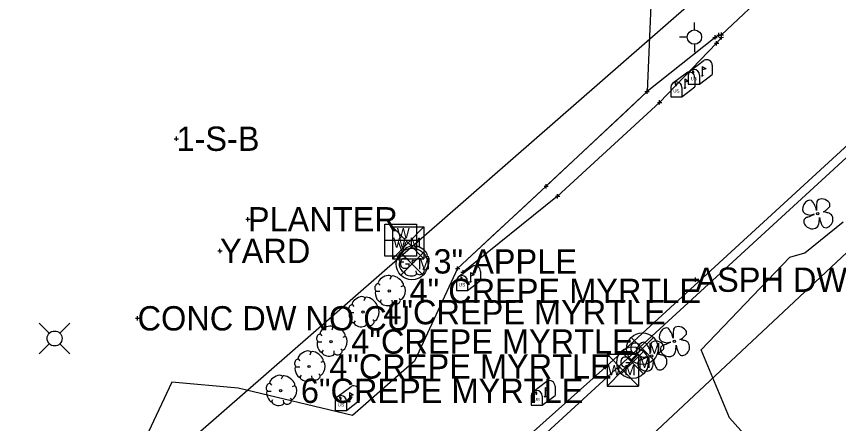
# Model space of a CAD drawing. Extents: x -1 to 1157254, y -1 to 2021979.
# Drawn here: x 1147084.1 to 1147327.7, y 2017154.9 to 2017275.4 of the extents above; entities that cross this region are included whole.
import ezdxf

# ---------------------------------------------------------------- set-up
doc = ezdxf.new("R2010")
doc.units = 0
for name, color, linetype in [('S_BUILDING_ANNOT', 7, 'Continuous'), ('S_CAL_CORNER_ANNOT', 7, 'Continuous'), ('S_CATCH_BASIN', 7, 'Continuous'), ('S_CONTOUR_ANNOT', 7, 'Continuous'), ('S_CROSS_DRAIN', 7, 'Continuous'), ('S_CURB', 7, 'Continuous'), ('S_DRIVEWAY_ANNOT', 7, 'Continuous'), ('S_DROP_INLET', 7, 'Continuous'), ('S_DROP_INLET_ANNOT', 7, 'Continuous'), ('S_FENCE', 7, 'Continuous'), ('S_GAS_PUMP_ISLAND_ANNOT', 7, 'Continuous'), ('S_GATE', 7, 'Continuous'), ('S_GATE_ANNOT', 7, 'Continuous')]:
    doc.layers.add(name, color=color, linetype=linetype)

msp = doc.modelspace()

# ---------------------------------------------------------------- linework, layer by layer
at = {"layer": 'S_BUILDING_ANNOT'}
for p, q in [((1147292.29, 2017269.23), (1147292.29, 2017270.5)), ((1147293.03, 2017269.31), (1147293.02, 2017270.58)), ((1147290.48, 2017269.16), (1147291.76, 2017269.16)), ((1147291.12, 2017268.53), (1147291.12, 2017269.8)), ((1147291.12, 2017269.16), (1147291.12, 2017269.16)), ((1147291.59, 2017266.81), (1147291.59, 2017268.08)), ((1147291.65, 2017269.86), (1147292.92, 2017269.87)), ((1147292.29, 2017269.87), (1147292.29, 2017269.87)), ((1147292.38, 2017269.19), (1147293.66, 2017269.2)), ((1147292.39, 2017269.94), (1147293.66, 2017269.94)), ((1147293.02, 2017268.56), (1147293.02, 2017269.83)), ((1147293.02, 2017269.19), (1147293.02, 2017269.19)), ((1147293.03, 2017269.94), (1147293.03, 2017269.94)), ((1147290.96, 2017267.44), (1147292.23, 2017267.45)), ((1147291.59, 2017267.44), (1147291.59, 2017267.44)), ((1147270.36, 2017253.12), (1147271.63, 2017253.13)), ((1147271, 2017252.49), (1147271, 2017253.76)), ((1147271, 2017253.12), (1147271, 2017253.12)), ((1147274.06, 2017249.92), (1147275.34, 2017249.93)), ((1147274.7, 2017249.29), (1147274.7, 2017250.56)), ((1147274.7, 2017249.92), (1147274.7, 2017249.92)), ((1147130.91, 2017239.18), (1147132.18, 2017239.18)), ((1147131.55, 2017238.54), (1147131.54, 2017239.82)), ((1147131.55, 2017239.18), (1147131.55, 2017239.18)), ((1147240.45, 2017225.11), (1147241.72, 2017225.11)), ((1147241.08, 2017224.47), (1147241.08, 2017225.75)), ((1147241.08, 2017225.11), (1147241.08, 2017225.11)), ((1147243.82, 2017222.15), (1147245.09, 2017222.15)), ((1147244.46, 2017221.51), (1147244.46, 2017222.79)), ((1147244.46, 2017222.15), (1147244.46, 2017222.15)), ((1147152.07, 2017215.32), (1147153.35, 2017215.33)), ((1147152.71, 2017214.69), (1147152.71, 2017215.96)), ((1147152.71, 2017215.32), (1147152.71, 2017215.32)), ((1147143.82, 2017205.97), (1147145.09, 2017205.97)), ((1147144.46, 2017205.34), (1147144.45, 2017206.61)), ((1147144.46, 2017205.97), (1147144.46, 2017205.97)), ((1147214.19, 2017200.75), (1147215.46, 2017200.76)), ((1147214.82, 2017200.12), (1147214.82, 2017201.39)), ((1147214.82, 2017200.75), (1147214.82, 2017200.75)), ((1147215.84, 2017199.67), (1147217.11, 2017199.67)), ((1147216.47, 2017199.03), (1147216.47, 2017200.31)), ((1147216.47, 2017199.67), (1147216.47, 2017199.67)), ((1147284.68, 2017197.45), (1147285.95, 2017197.45)), ((1147285.31, 2017196.82), (1147285.31, 2017198.09)), ((1147285.31, 2017197.45), (1147285.31, 2017197.45)), ((1147119.4, 2017186.01), (1147120.67, 2017186.01)), ((1147120.04, 2017185.37), (1147120.03, 2017186.65)), ((1147120.03, 2017186.01), (1147120.03, 2017186.01)), ((1147258.02, 2017171.57), (1147259.3, 2017171.57)), ((1147258.66, 2017170.94), (1147258.66, 2017172.21)), ((1147258.66, 2017171.57), (1147258.66, 2017171.57))]:
    msp.add_line(p, q, dxfattribs=at)
at = {"layer": 'S_CAL_CORNER_ANNOT'}
for p, q in [((1147198.02, 2017198.8), (1147204.64, 2017205.42)), ((1147198.02, 2017205.42), (1147204.64, 2017198.8)), ((1147266.26, 2017173.7), (1147272.87, 2017180.32)), ((1147266.26, 2017180.32), (1147272.87, 2017173.7)), ((1147263.35, 2017169.59), (1147269.97, 2017176.2)), ((1147263.35, 2017176.2), (1147269.97, 2017169.59))]:
    msp.add_line(p, q, dxfattribs=at)
msp.add_lwpolyline([(1148176.11, 2017926.04), (1148136.14, 2017895.28), (1148103.22, 2017868.95), (1148054.86, 2017832.59), (1147994.13, 2017784.96), (1147955.31, 2017755.81), (1147823.06, 2017654.27), (1147729.59, 2017581.35), (1147643.02, 2017515.61), (1147594.54, 2017475.05), (1147501.21, 2017388.35), (1147435.29, 2017328.79), (1147395.53, 2017293.46), (1147348.75, 2017254.13), (1147258.66, 2017171.57), (1147166.99, 2017089.79), (1147151.24, 2017076.13), (1147027.41, 2016982.56), (1146975.56, 2016939.41), (1146851.18, 2016835.15), (1146821.23, 2016867.05), (1146788.36, 2016903.2)], dxfattribs=at)
for centre in [(1147201.33, 2017202.11), (1147269.56, 2017177.01), (1147266.66, 2017172.89)]:
    msp.add_circle(centre, 4.68, dxfattribs=at)
at = {"layer": 'S_CATCH_BASIN'}
for p, q in [((1147285.02, 2017271.37), (1147285.02, 2017273.61)), ((1147282.93, 2017269.24), (1147280.6, 2017269.24)), ((1147285.1, 2017264.82), (1147285.1, 2017267.15)), ((1147093.84, 2017181.62), (1147090.86, 2017184.6)), ((1147097.02, 2017181.62), (1147100, 2017184.6)), ((1147093.84, 2017178.44), (1147090.86, 2017175.46)), ((1147097.02, 2017178.44), (1147100, 2017175.46))]:
    msp.add_line(p, q, dxfattribs=at)
for centre, radius in [((1147285.02, 2017269.26), 2.13), ((1147095.44, 2017180.04), 2.21)]:
    msp.add_circle(centre, radius, dxfattribs=at)
at = {"layer": 'S_CONTOUR_ANNOT'}
for p, q in [((1147193.31, 2017213.87), (1147202.72, 2017213.87)), ((1147193.31, 2017204.46), (1147193.31, 2017213.87)), ((1147195.55, 2017213.11), (1147204.88, 2017213.11)), ((1147195.55, 2017213.11), (1147195.55, 2017203.62)), ((1147195.55, 2017213.11), (1147204.88, 2017203.62)), ((1147204.88, 2017213.11), (1147195.55, 2017203.62)), ((1147202.72, 2017213.87), (1147202.72, 2017204.46)), ((1147204.88, 2017213.11), (1147204.88, 2017203.62)), ((1147193.31, 2017209.18), (1147202.72, 2017209.18)), ((1147202.72, 2017204.46), (1147193.31, 2017204.46)), ((1147195.55, 2017203.62), (1147204.88, 2017203.62)), ((1147259.15, 2017175.38), (1147268.48, 2017175.38)), ((1147259.15, 2017175.38), (1147259.15, 2017165.89)), ((1147259.15, 2017175.38), (1147268.48, 2017165.89)), ((1147268.48, 2017175.38), (1147259.15, 2017165.89)), ((1147268.48, 2017175.38), (1147268.48, 2017165.89)), ((1147259.15, 2017165.89), (1147268.48, 2017165.89))]:
    msp.add_line(p, q, dxfattribs=at)
msp.add_lwpolyline([(1148171.01, 2018007.64), (1148133.82, 2017978.13), (1147884.86, 2017790.18), (1147810.34, 2017733.24), (1147725.21, 2017658.34), (1147638.36, 2017588.8), (1147507.67, 2017474.52), (1147125.41, 2017140.99), (1145970.62, 2016384.06)], dxfattribs=at)
at = {"layer": 'S_CROSS_DRAIN'}
for p, q in [((1147283.73, 2017259.29), (1147287.86, 2017262.4)), ((1147287.34, 2017260.58), (1147287.34, 2017257.86)), ((1147290.29, 2017260.92), (1147290.29, 2017258.21)), ((1147278.56, 2017255.61), (1147282.7, 2017258.72)), ((1147283.17, 2017258.02), (1147283.17, 2017255.3)), ((1147286.5, 2017255.3), (1147290.29, 2017258.21)), ((1147286.5, 2017258.02), (1147286.5, 2017255.3)), ((1147282.18, 2017256.9), (1147282.18, 2017254.18)), ((1147285.13, 2017257.24), (1147285.13, 2017254.53)), ((1147278.01, 2017254.34), (1147278.01, 2017251.62)), ((1147281.33, 2017251.62), (1147285.13, 2017254.53)), ((1147281.33, 2017254.34), (1147281.33, 2017251.62)), ((1147283.17, 2017255.3), (1147286.5, 2017255.3)), ((1147278.01, 2017251.62), (1147281.33, 2017251.62)), ((1147215.04, 2017198.27), (1147219.18, 2017201.37)), ((1147218.66, 2017199.55), (1147218.66, 2017196.84)), ((1147221.61, 2017199.9), (1147221.61, 2017197.19)), ((1147217.81, 2017194.28), (1147221.61, 2017197.19)), ((1147214.49, 2017196.99), (1147214.49, 2017194.28)), ((1147217.81, 2017196.99), (1147217.81, 2017194.28)), ((1147214.49, 2017194.28), (1147217.81, 2017194.28)), ((1147179.17, 2017162.74), (1147183.3, 2017165.84)), ((1147237.16, 2017164.29), (1147241.29, 2017167.39)), ((1147240.78, 2017165.57), (1147240.78, 2017162.86)), ((1147243.72, 2017165.92), (1147243.72, 2017163.21)), ((1147182.78, 2017164.02), (1147182.78, 2017161.31)), ((1147185.73, 2017164.37), (1147185.73, 2017161.66)), ((1147236.61, 2017163.01), (1147236.61, 2017160.3)), ((1147239.93, 2017160.3), (1147243.72, 2017163.21)), ((1147239.93, 2017163.01), (1147239.93, 2017160.3)), ((1147178.62, 2017161.46), (1147178.62, 2017158.75)), ((1147181.94, 2017158.75), (1147185.73, 2017161.66)), ((1147181.94, 2017161.46), (1147181.94, 2017158.75)), ((1147178.62, 2017158.75), (1147181.94, 2017158.75)), ((1147236.61, 2017160.3), (1147239.93, 2017160.3))]:
    msp.add_line(p, q, dxfattribs=at)
for points in [[(1147287.34, 2017260.58), (1147288.45, 2017259.91), (1147287.34, 2017259.57)], [(1147284.36, 2017259.13), (1147284.58, 2017258.99), (1147284.58, 2017258.6), (1147284.88, 2017258.6), (1147284.88, 2017258.96), (1147284.69, 2017259.21), (1147284.36, 2017259.16)], [(1147279.19, 2017255.45), (1147279.42, 2017255.31), (1147279.42, 2017254.92), (1147279.72, 2017254.92), (1147279.72, 2017255.28), (1147279.53, 2017255.53), (1147279.19, 2017255.48)], [(1147282.18, 2017256.9), (1147283.29, 2017256.23), (1147282.18, 2017255.89)], [(1147218.66, 2017199.55), (1147219.76, 2017198.89), (1147218.66, 2017198.54)], [(1147215.67, 2017198.11), (1147215.89, 2017197.97), (1147215.89, 2017197.58), (1147216.2, 2017197.58), (1147216.2, 2017197.94), (1147216, 2017198.19), (1147215.67, 2017198.13)], [(1147240.78, 2017165.57), (1147241.88, 2017164.91), (1147240.78, 2017164.56)], [(1147182.78, 2017164.02), (1147183.89, 2017163.36), (1147182.78, 2017163.01)], [(1147237.79, 2017164.13), (1147238.01, 2017163.99), (1147238.01, 2017163.6), (1147238.32, 2017163.6), (1147238.32, 2017163.96), (1147238.12, 2017164.21), (1147237.79, 2017164.15)], [(1147179.8, 2017162.58), (1147180.02, 2017162.44), (1147180.02, 2017162.05), (1147180.33, 2017162.05), (1147180.33, 2017162.41), (1147180.13, 2017162.66), (1147179.8, 2017162.6)]]:
    msp.add_lwpolyline(points, dxfattribs=at)
for centre, end in [((1147288.63, 2017260.92), 117.5718), ((1147283.47, 2017257.24), 117.5718), ((1147284.84, 2017258.02), 180), ((1147279.67, 2017254.34), 180), ((1147219.94, 2017199.9), 117.5718), ((1147216.15, 2017196.99), 180), ((1147184.07, 2017164.37), 117.5718), ((1147242.06, 2017165.92), 117.5718), ((1147180.28, 2017161.46), 180), ((1147238.27, 2017163.01), 180)]:
    msp.add_arc(centre, 1.66, 0, end, dxfattribs=at)
for centre in [(1147287.34, 2017257.86), (1147282.18, 2017254.18), (1147218.66, 2017196.84), (1147240.78, 2017162.86), (1147182.78, 2017161.31)]:
    msp.add_ellipse(centre, major_axis=(0.145, 0.132), ratio=0.564646, dxfattribs=at)
at = {"layer": 'S_CURB'}
for p, q in [((1147320.53, 2017216.81), (1147319.56, 2017216.59)), ((1147321.18, 2017217.97), (1147320.94, 2017218.87)), ((1147323.13, 2017217.51), (1147323.51, 2017217.68)), ((1147322.07, 2017215.88), (1147322.14, 2017215.44)), ((1147202.27, 2017207.12), (1147201.88, 2017206.26)), ((1147198.47, 2017205.1), (1147198.97, 2017204.52)), ((1147197.81, 2017202.78), (1147198.93, 2017202.78)), ((1147205.83, 2017204.33), (1147205.17, 2017204.06)), ((1147198.97, 2017199.6), (1147199.44, 2017200.3)), ((1147202.65, 2017199.33), (1147202.58, 2017200.1)), ((1147205.05, 2017200.22), (1147204.59, 2017200.65)), ((1147195.17, 2017198.38), (1147194.78, 2017197.53)), ((1147191.37, 2017196.36), (1147191.88, 2017195.78)), ((1147198.73, 2017195.59), (1147198.07, 2017195.32)), ((1147190.71, 2017194.04), (1147191.84, 2017194.04)), ((1147183.62, 2017190.07), (1147184.13, 2017189.49)), ((1147187.42, 2017192.08), (1147187.03, 2017191.23)), ((1147191.88, 2017190.86), (1147192.34, 2017191.56)), ((1147195.56, 2017190.59), (1147195.48, 2017191.37)), ((1147197.96, 2017191.48), (1147197.49, 2017191.91)), ((1147182.96, 2017187.74), (1147184.09, 2017187.74)), ((1147190.98, 2017189.29), (1147190.32, 2017189.02)), ((1147184.13, 2017184.57), (1147184.59, 2017185.26)), ((1147187.81, 2017184.3), (1147187.73, 2017185.07)), ((1147190.21, 2017185.19), (1147189.74, 2017185.61)), ((1147177.92, 2017183.38), (1147177.54, 2017182.53)), ((1147174.13, 2017181.37), (1147174.63, 2017180.79)), ((1147181.49, 2017180.59), (1147180.83, 2017180.32)), ((1147278.71, 2017180.16), (1147278.46, 2017181.05)), ((1147173.47, 2017179.04), (1147174.59, 2017179.04)), ((1147278.06, 2017179), (1147277.09, 2017178.78)), ((1147279.59, 2017178.07), (1147279.67, 2017177.63)), ((1147280.66, 2017179.7), (1147281.03, 2017179.86)), ((1147171.4, 2017176), (1147171.02, 2017175.15)), ((1147174.63, 2017175.87), (1147175.1, 2017176.57)), ((1147178.31, 2017175.6), (1147178.23, 2017176.37)), ((1147180.71, 2017176.49), (1147180.25, 2017176.91)), ((1147272.01, 2017175.87), (1147271.76, 2017176.76)), ((1147273.95, 2017175.41), (1147274.33, 2017175.57)), ((1147167.61, 2017173.98), (1147168.11, 2017173.4)), ((1147174.97, 2017173.21), (1147174.31, 2017172.94)), ((1147271.36, 2017174.71), (1147270.38, 2017174.49)), ((1147272.89, 2017173.78), (1147272.97, 2017173.34)), ((1147166.95, 2017171.66), (1147168.07, 2017171.66)), ((1147162.98, 2017168.8), (1147162.59, 2017167.95)), ((1147168.11, 2017168.48), (1147168.57, 2017169.18)), ((1147171.79, 2017168.21), (1147171.71, 2017168.99)), ((1147174.19, 2017169.1), (1147173.73, 2017169.53)), ((1147159.18, 2017166.79), (1147159.69, 2017166.21)), ((1147166.54, 2017166.01), (1147165.88, 2017165.74)), ((1147158.52, 2017164.46), (1147159.65, 2017164.46)), ((1147159.69, 2017161.29), (1147160.15, 2017161.98)), ((1147163.37, 2017161.02), (1147163.29, 2017161.79)), ((1147165.77, 2017161.91), (1147165.3, 2017162.33))]:
    msp.add_line(p, q, dxfattribs=at)
for centre in [(1147321.55, 2017216.99), (1147201.71, 2017202.87), (1147194.61, 2017194.13), (1147186.86, 2017187.84), (1147177.37, 2017179.14), (1147279.08, 2017179.18), (1147272.37, 2017174.89), (1147170.84, 2017171.75), (1147162.42, 2017164.56)]:
    msp.add_circle(centre, 0.34, dxfattribs=at)
for centre, major_axis, ratio, start_param, end_param in [((1147323.21, 2017219.88), (1.89, -0.74), 0.673998, 0, 3.141593), ((1147318.66, 2017219.01), (-1.03, -1.88), 0.662338, 3.141593, 6.283185), ((1147320.32, 2017219.88), (0.62, -1.01), 0.083512, 0, 3.141593), ((1147321.25, 2017219.3), (-0.07, -1.33), 0.068203, 3.141593, 6.283185), ((1147324.3, 2017218.41), (-0.798, -0.73), 0.092159, 0, 3.141593), ((1147318.59, 2017216.86), (0.963, -0.267), 0.113563, 3.141593, 6.283185), ((1147319.49, 2017216.37), (1.04, 0.44), 0.002756, 3.141593, 6.283185), ((1147324.09, 2017217.28), (0.96, -0.23), 0.056001, 0, 3.141593), ((1147324.17, 2017215.01), (0.88, 2.05), 0.81717, 3.141593, 6.283185), ((1147319.57, 2017214.34), (2.07, -0.93), 0.760068, 3.141593, 6.283185), ((1147317.98, 2017215.6), (0.477, 0.328), 0.136309, 0, 3.141593), ((1147321.83, 2017214.71), (0.19, 1.31), 0.114148, 3.141593, 5.822668), ((1147322.4, 2017214.67), (0.254, -0.771), 0.051603, 3.141593, 6.283185), ((1147322.97, 2017213.43), (-0.321, 0.467), 0.094289, 0, 3.141593), ((1147200.37, 2017206.07), (1.86, 1.08), 0.471018, 0, 3.141593), ((1147204.03, 2017205.75), (-1.81, 1.36), 0.405113, 3.141593, 6.283186), ((1147198.14, 2017203.96), (0.31, 1.03), 0.646762, 0, 3.141593), ((1147205.38, 2017202.34), (0.46, 2.04), 0.482994, 3.141593, 6.283185), ((1147198.44, 2017201.31), (-0.61, 1.6), 0.420543, 6.283185, 9.424777), ((1147200.9, 2017199.53), (-1.83, 0.19), 0.529943, 0, 3.141593), ((1147203.86, 2017199.82), (1.09, 0.46), 0.711534, 3.141592, 6.283185), ((1147193.27, 2017197.34), (1.86, 1.08), 0.471018, 0, 3.141593), ((1147196.93, 2017197.01), (-1.81, 1.36), 0.405113, 3.141593, 6.283186), ((1147191.04, 2017195.22), (0.31, 1.03), 0.646762, 0, 3.141593), ((1147198.28, 2017193.61), (0.46, 2.04), 0.482994, 3.141593, 6.283185), ((1147185.52, 2017191.04), (1.86, 1.08), 0.471018, 0, 3.141593), ((1147189.18, 2017190.72), (-1.81, 1.36), 0.405113, 3.141593, 6.283186), ((1147191.35, 2017192.57), (-0.61, 1.6), 0.420543, 6.283185, 9.424777), ((1147183.29, 2017188.92), (0.31, 1.03), 0.646762, 0, 3.141593), ((1147193.81, 2017190.79), (-1.83, 0.19), 0.529943, 0, 3.141593), ((1147196.76, 2017191.09), (1.09, 0.46), 0.711534, 3.141592, 6.283185), ((1147183.6, 2017186.28), (-0.61, 1.6), 0.420543, 6.283185, 9.424777), ((1147190.53, 2017187.31), (0.46, 2.04), 0.482994, 3.141593, 6.283185), ((1147189.01, 2017184.79), (1.09, 0.46), 0.711534, 3.141592, 6.283185), ((1147176.03, 2017182.34), (1.86, 1.08), 0.471018, 0, 3.141593), ((1147179.68, 2017182.02), (-1.81, 1.36), 0.405113, 3.141593, 6.283186), ((1147186.06, 2017184.5), (-1.83, 0.19), 0.529943, 0, 3.141593), ((1147276.19, 2017181.2), (-1.03, -1.88), 0.662338, 3.141593, 6.283185), ((1147277.84, 2017182.07), (0.62, -1.01), 0.083512, 0, 3.141593), ((1147278.78, 2017181.49), (-0.07, -1.33), 0.068203, 3.141593, 6.283185), ((1147280.74, 2017182.07), (1.89, -0.74), 0.673998, 0, 3.141593), ((1147173.8, 2017180.23), (0.31, 1.03), 0.646762, 0, 3.141593), ((1147181.04, 2017178.61), (0.46, 2.04), 0.482994, 3.141593, 6.283185), ((1147281.83, 2017180.59), (-0.798, -0.73), 0.092159, 0, 3.141593), ((1147174.1, 2017177.58), (-0.61, 1.6), 0.420543, 6.283185, 9.424777), ((1147269.49, 2017176.91), (-1.03, -1.88), 0.662338, 3.141593, 6.283185), ((1147271.14, 2017177.78), (0.62, -1.01), 0.083512, 0, 3.141593), ((1147272.07, 2017177.2), (-0.07, -1.33), 0.068203, 3.141593, 6.283185), ((1147274.03, 2017177.78), (1.89, -0.74), 0.673998, 0, 3.141593), ((1147275.51, 2017177.78), (0.477, 0.328), 0.136309, 0, 3.141593), ((1147276.12, 2017179.05), (0.963, -0.267), 0.113563, 3.141593, 6.283185), ((1147277.02, 2017178.55), (1.04, 0.44), 0.002756, 3.141593, 6.283185), ((1147279.36, 2017176.9), (0.19, 1.31), 0.114148, 3.141593, 5.822668), ((1147279.93, 2017176.86), (0.254, -0.771), 0.051603, 3.141593, 6.283185), ((1147281.62, 2017179.47), (0.96, -0.23), 0.056001, 0, 3.141593), ((1147281.69, 2017177.2), (0.88, 2.05), 0.81717, 3.141593, 6.283185), ((1147169.51, 2017174.96), (1.86, 1.08), 0.471018, 0, 3.141593), ((1147173.16, 2017174.63), (-1.81, 1.36), 0.405113, 3.141593, 6.283186), ((1147176.56, 2017175.8), (-1.83, 0.19), 0.529943, 0, 3.141593), ((1147179.52, 2017176.09), (1.09, 0.46), 0.711534, 3.141592, 6.283185), ((1147274.91, 2017175.18), (0.96, -0.23), 0.056001, 0, 3.141593), ((1147275.13, 2017176.3), (-0.798, -0.73), 0.092159, 0, 3.141593), ((1147277.1, 2017176.52), (2.07, -0.93), 0.760068, 3.141593, 6.283185), ((1147280.5, 2017175.62), (-0.321, 0.467), 0.094289, 0, 3.141593), ((1147167.28, 2017172.84), (0.31, 1.03), 0.646762, 0, 3.141593), ((1147174.52, 2017171.23), (0.46, 2.04), 0.482994, 3.141593, 6.283185), ((1147270.4, 2017172.23), (2.07, -0.93), 0.760068, 3.141593, 6.283185), ((1147268.8, 2017173.49), (0.477, 0.328), 0.136309, 0, 3.141593), ((1147269.42, 2017174.76), (0.963, -0.267), 0.113563, 3.141593, 6.283185), ((1147270.32, 2017174.26), (1.04, 0.44), 0.002756, 3.141593, 6.283185), ((1147272.65, 2017172.61), (0.19, 1.31), 0.114148, 3.141593, 5.822668), ((1147273.22, 2017172.57), (0.254, -0.771), 0.051603, 3.141593, 6.283185), ((1147274.99, 2017172.91), (0.88, 2.05), 0.81717, 3.141593, 6.283185), ((1147167.58, 2017170.19), (-0.61, 1.6), 0.420543, 6.283185, 9.424777), ((1147273.8, 2017171.33), (-0.321, 0.467), 0.094289, 0, 3.141593), ((1147161.09, 2017167.76), (1.86, 1.08), 0.471018, 0, 3.141593), ((1147164.74, 2017167.44), (-1.81, 1.36), 0.405113, 3.141593, 6.283186), ((1147170.04, 2017168.41), (-1.83, 0.19), 0.529943, 0, 3.141593), ((1147173, 2017168.71), (1.09, 0.46), 0.711534, 3.141592, 6.283185), ((1147158.85, 2017165.64), (0.31, 1.03), 0.646762, 0, 3.141593), ((1147166.09, 2017164.03), (0.46, 2.04), 0.482994, 3.141593, 6.283185), ((1147159.16, 2017163), (-0.61, 1.6), 0.420543, 6.283185, 9.424777), ((1147161.62, 2017161.22), (-1.83, 0.19), 0.529943, 0, 3.141593), ((1147164.57, 2017161.51), (1.09, 0.46), 0.711534, 3.141592, 6.283185)]:
    msp.add_ellipse(centre, major_axis=major_axis, ratio=ratio, start_param=start_param, end_param=end_param, dxfattribs=at)
at = {"layer": 'S_DRIVEWAY_ANNOT'}
for points in [[(1147292.29, 2017269.87), (1147291.12, 2017269.16), (1147271, 2017253.12), (1147241.08, 2017225.11), (1147214.82, 2017200.75)], [(1147293.02, 2017269.19), (1147291.59, 2017267.44), (1147274.7, 2017249.92), (1147244.46, 2017222.15), (1147216.47, 2017199.67)]]:
    msp.add_lwpolyline(points, dxfattribs=at)
at = {"layer": 'S_DROP_INLET'}
msp.add_lwpolyline([(1148195.53, 2017935.77), (1148138.82, 2017892.99), (1148034.43, 2017809.59), (1147909.47, 2017714.32), (1147828.88, 2017654.71), (1147681.29, 2017538.62), (1147545.03, 2017424.01), (1147436.65, 2017326.84), (1147356.29, 2017257.74), (1147237.67, 2017148.84), (1147152.37, 2017082.27), (1147079.41, 2017020.24), (1146950.46, 2016911.58), (1146849.38, 2016826.65), (1146763.18, 2016745.2), (1146663.11, 2016665.75), (1146626.02, 2016634.68), (1146520.54, 2016557.46), (1146484.38, 2016531.03)], dxfattribs=at)
at = {"layer": 'S_DROP_INLET_ANNOT'}
msp.add_lwpolyline([(1147307.77, 2017283.83), (1147293.03, 2017269.94)], dxfattribs=at)
at = {"layer": 'S_FENCE'}
msp.add_lwpolyline([(1148182.05, 2017918.06), (1148146.03, 2017882.74), (1148036.88, 2017800.65), (1147915.13, 2017710.9), (1147841.97, 2017653.39), (1147689.75, 2017529.1), (1147550.85, 2017419.33), (1147452.64, 2017321.35), (1147370.71, 2017243.52), (1147258.33, 2017138.3), (1147166.15, 2017078.02), (1147070.18, 2016992.83), (1146962.81, 2016905.87), (1146854.86, 2016827.91), (1146747.33, 2016742.81), (1146665.82, 2016680.99), (1146623.06, 2016638.6), (1146514.26, 2016556.71), (1146391.39, 2016471.4), (1146322.08, 2016427.51), (1146235.84, 2016374), (1146176.66, 2016335.01), (1146181.42, 2016326.5)], dxfattribs=at)
at = {"layer": 'S_GAS_PUMP_ISLAND_ANNOT'}
for points in [[(1147272.85, 2017297.31), (1147271, 2017253.12), (1147263.7, 2017246.29), (1147256.4, 2017239.46), (1147249.11, 2017232.62), (1147241.81, 2017225.79), (1147241.08, 2017225.11), (1147233.75, 2017218.31), (1147226.42, 2017211.51), (1147219.09, 2017204.71), (1147214.82, 2017200.75), (1147202.09, 2017173.36), (1147183.71, 2017157.26), (1147149.88, 2017165.29), (1147130.18, 2017167.07), (1147114.8, 2017134.39), (1147097.44, 2017119.49), (1147097.25, 2017119.31), (1147097.05, 2017119.13), (1147088.29, 2017076.93), (1147068.86, 2017061.19)], [(1147076.08, 2017034.35), (1147087.61, 2017043.83), (1147099.16, 2017053.39), (1147110.67, 2017062.93), (1147122.22, 2017072.51), (1147133.72, 2017082.06), (1147145.48, 2017091.86), (1147156.92, 2017101.56), (1147201.34, 2017106.2), (1147209.38, 2017100.15), (1147212.98, 2017096.67), (1147216.39, 2017093.01), (1147227.55, 2017111.95), (1147239.82, 2017123.56), (1147285.81, 2017138.27), (1147289.65, 2017134.28), (1147302.28, 2017149.28), (1147298.73, 2017152.82), (1147295.4, 2017156.58), (1147286.99, 2017176.7), (1147313.23, 2017204.09), (1147317.74, 2017205.39), (1147329.05, 2017214.62)]]:
    msp.add_lwpolyline(points, dxfattribs=at)

# ---------------------------------------------------------------- texts
at = {"layer": 'S_CAL_CORNER_ANNOT'}
for s, p in [('G', (1147197.51, 2017200.64)), ('M', (1147203.07, 2017200.54)), ('G', (1147265.75, 2017175.55)), ('M', (1147271.31, 2017175.44)), ('G', (1147262.84, 2017171.43)), ('M', (1147268.4, 2017171.33))]:
    msp.add_text(s, height=3.3, dxfattribs=at).set_placement(p)
at = {"layer": 'S_CONTOUR_ANNOT'}
for s, height, p in [('W', 3, (1147196.86, 2017209.71)), ('W M', 2.999, (1147195.75, 2017206.88)), ('V', 3, (1147197.09, 2017205.65)), ('W M', 2.999, (1147259.35, 2017169.15))]:
    msp.add_text(s, height=height, dxfattribs=at).set_placement(p)
at = {"layer": 'S_CROSS_DRAIN'}
for p in [(1147283.94, 2017256.49), (1147278.77, 2017252.81), (1147215.25, 2017195.47), (1147179.38, 2017159.94), (1147237.37, 2017161.49)]:
    msp.add_text('US', height=0.96, dxfattribs=at).set_placement(p)
at = {"layer": 'S_GATE'}
for s, p in [('1-S-B', (1147131.55, 2017235.58)), ('PLANTER', (1147152.71, 2017211.72)), ('YARD', (1147144.46, 2017202.37)), ('ASPH DW NO CU', (1147285.31, 2017193.85)), ('CONC DW NO CU', (1147120.03, 2017182.41))]:
    msp.add_text(s, height=7.2, dxfattribs=at).set_placement(p)
at = {"layer": 'S_GATE_ANNOT'}
for s, p in [('3" APPLE', (1147207.71, 2017199.27)), ('4" CREPE MYRTLE', (1147200.61, 2017190.53)), ('4"CREPE MYRTLE', (1147192.86, 2017184.24)), ('4"CREPE MYRTLE', (1147183.37, 2017175.54)), ('4"CREPE MYRTLE', (1147176.84, 2017168.15)), ('6"CREPE MYRTLE', (1147168.42, 2017160.96))]:
    msp.add_text(s, height=7.2, dxfattribs=at).set_placement(p)

doc.saveas('drawing.dxf')
